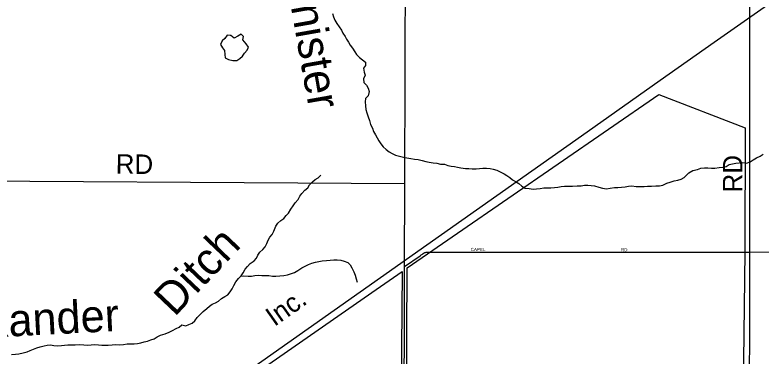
# Model space of a CAD drawing. Extents: x 1857828 to 2277390, y 930619 to 1324581.
# Drawn here: x 2094171 to 2105707, y 1198849 to 1204120 of the extents above; entities that cross this region are included whole.
import ezdxf

# ---------------------------------------------------------------- set-up
doc = ezdxf.new("R2010")
doc.units = 0
for name, color, linetype in [('GM_X_City_Street', 7, 'Continuous'), ('GM_X_City_Street_Text', 7, 'Continuous'), ('GM_X_Corporation', 7, 'Continuous'), ('GM_X_County_Road', 7, 'Continuous'), ('GM_X_County_Road_Text', 7, 'Continuous'), ('GM_X_Minor_Lake', 7, 'Continuous'), ('GM_X_Minor_River', 7, 'Continuous'), ('GM_X_Minor_River_Text', 7, 'Continuous'), ('GM_X_Rail_Line', 7, 'Continuous'), ('GM_X_Rail_Line_Text', 7, 'Continuous'), ('GM_X_State_Route', 7, 'Continuous'), ('GM_X_Township_Road', 7, 'Continuous'), ('GM_X_Township_Road_Text', 7, 'Continuous')]:
    doc.layers.add(name, color=color, linetype=linetype)

msp = doc.modelspace()

# ---------------------------------------------------------------- linework, layer by layer
at = {"layer": 'GM_X_City_Street'}
msp.add_lwpolyline([(2100700, 1200455), (2100701, 1200455), (2105430, 1200454)], dxfattribs=at)
at = {"layer": 'GM_X_Corporation'}
for points in [[(2100217, 1195964), (2100237, 1200212), (2104127, 1202892), (2105459, 1202376), (2105458, 1200454), (2105400, 1195846)], [(2094645, 1196326), (2099755, 1199879), (2100157, 1200157), (2100120, 1196003)]]:
    msp.add_lwpolyline(points, dxfattribs=at)
at = {"layer": 'GM_X_County_Road'}
msp.add_lwpolyline([(2105437, 1193358), (2105437, 1193358), (2105448, 1193382), (2105501, 1193495), (2105511, 1193523), (2105517, 1193557), (2105523, 1193619), (2105522, 1194091), (2105534, 1200454), (2105534, 1204452), (2105535, 1206588), (2105535, 1207623)], dxfattribs=at)
at = {"layer": 'GM_X_Minor_Lake'}
for points in [[(2097563, 1203761), (2097511, 1203802), (2097452, 1203806), (2097415, 1203756), (2097375, 1203721), (2097349, 1203661), (2097381, 1203609), (2097411, 1203569), (2097414, 1203509), (2097420, 1203458), (2097474, 1203433)], [(2097474, 1203433), (2097539, 1203413), (2097601, 1203415), (2097649, 1203446), (2097687, 1203482), (2097718, 1203528), (2097762, 1203573), (2097782, 1203623), (2097744, 1203675), (2097697, 1203737), (2097707, 1203787), (2097667, 1203823), (2097615, 1203793), (2097563, 1203761)], [(2097474, 1203433), (2097539, 1203413), (2097601, 1203415), (2097649, 1203446), (2097687, 1203482), (2097718, 1203528), (2097762, 1203573), (2097782, 1203623), (2097744, 1203675), (2097697, 1203737), (2097707, 1203787), (2097667, 1203823), (2097615, 1203793), (2097562, 1203760)], [(2097508, 1203799), (2097507, 1203800)]]:
    msp.add_lwpolyline(points, dxfattribs=at)
at = {"layer": 'GM_X_Minor_River'}
for points in [[(2099079, 1204140), (2099097, 1204090), (2099117, 1204040), (2099150, 1203988), (2099186, 1203934), (2099218, 1203884), (2099243, 1203838), (2099275, 1203788), (2099299, 1203744), (2099327, 1203698), (2099354, 1203651), (2099388, 1203607), (2099424, 1203551), (2099453, 1203507), (2099499, 1203463), (2099543, 1203424), (2099590, 1203390), (2099592, 1203339), (2099562, 1203297), (2099570, 1203237), (2099587, 1203189), (2099559, 1203132), (2099565, 1203078), (2099607, 1203032), (2099632, 1202986), (2099646, 1202936), (2099634, 1202872), (2099590, 1202829), (2099587, 1202775), (2099589, 1202717), (2099597, 1202657), (2099613, 1202608), (2099630, 1202544), (2099652, 1202488), (2099670, 1202426), (2099701, 1202370), (2099717, 1202320), (2099747, 1202266), (2099772, 1202220), (2099796, 1202172), (2099830, 1202128), (2099865, 1202084), (2099911, 1202040), (2099957, 1202006), (2100005, 1201978), (2100054, 1201952), (2100116, 1201936), (2100176, 1201924), (2100232, 1201913), (2100294, 1201903), (2100347, 1201891)], [(2100347, 1201891), (2100405, 1201886), (2100467, 1201870), (2100523, 1201856), (2100577, 1201844), (2100636, 1201835), (2100694, 1201827), (2100750, 1201815), (2100814, 1201813), (2100862, 1201792), (2100913, 1201784), (2100965, 1201780), (2101013, 1201766), (2101067, 1201756), (2101135, 1201745), (2101191, 1201745), (2101242, 1201741), (2101300, 1201744), (2101354, 1201746), (2101404, 1201752), (2101460, 1201753), (2101516, 1201749), (2101566, 1201735), (2101623, 1201719), (2101683, 1201689), (2101733, 1201666), (2101777, 1201640), (2101824, 1201610), (2101866, 1201570), (2101918, 1201540), (2101964, 1201514), (2102007, 1201472), (2102057, 1201444), (2102119, 1201439), (2102181, 1201429), (2102237, 1201431), (2102291, 1201440), (2102348, 1201448), (2102402, 1201450), (2102454, 1201450), (2102512, 1201453), (2102566, 1201457), (2102618, 1201469), (2102670, 1201472), (2102720, 1201472), (2102789, 1201476), (2102863, 1201477), (2102923, 1201481), (2102977, 1201489), (2103029, 1201492), (2103079, 1201486), (2103131, 1201478), (2103198, 1201458), (2103256, 1201443), (2103316, 1201435), (2103372, 1201441), (2103442, 1201452), (2103492, 1201452), (2103550, 1201458), (2103603, 1201463), (2103655, 1201475), (2103711, 1201477), (2103775, 1201470), (2103841, 1201468), (2103899, 1201468), (2103953, 1201472), (2104015, 1201473), (2104080, 1201479), (2104138, 1201480), (2104190, 1201492), (2104250, 1201520), (2104302, 1201535), (2104362, 1201555), (2104418, 1201569), (2104470, 1201584), (2104518, 1201608), (2104556, 1201642), (2104592, 1201681), (2104654, 1201715), (2104722, 1201730), (2104776, 1201752), (2104830, 1201758), (2104884, 1201757), (2104940, 1201753), (2104992, 1201751), (2105059, 1201762), (2105113, 1201768), (2105169, 1201780), (2105211, 1201809), (2105263, 1201819), (2105315, 1201829), (2105367, 1201833), (2105425, 1201838), (2105483, 1201828), (2105537, 1201848), (2105583, 1201881), (2105635, 1201911), (2105691, 1201938), (2105741, 1201966)], [(2096116, 1199055), (2096170, 1199067), (2096220, 1199079), (2096274, 1199098), (2096324, 1199114), (2096372, 1199145), (2096424, 1199171), (2096496, 1199193), (2096558, 1199216), (2096606, 1199242), (2096662, 1199273), (2096712, 1199297), (2096754, 1199333), (2096813, 1199316), (2096859, 1199336), (2096909, 1199356), (2096953, 1199395), (2096988, 1199443), (2097038, 1199496), (2097082, 1199540), (2097136, 1199582), (2097178, 1199619), (2097220, 1199649), (2097272, 1199670), (2097318, 1199700), (2097364, 1199738), (2097418, 1199767), (2097462, 1199795), (2097500, 1199844), (2097530, 1199886), (2097557, 1199940), (2097587, 1199995), (2097625, 1200049), (2097667, 1200089), (2097701, 1200136), (2097731, 1200194), (2097766, 1200231), (2097806, 1200277), (2097870, 1200320), (2097906, 1200360), (2097926, 1200406), (2097958, 1200457), (2098002, 1200497), (2098042, 1200539), (2098067, 1200590), (2098085, 1200638), (2098111, 1200684), (2098149, 1200725), (2098173, 1200779), (2098206, 1200854), (2098234, 1200900), (2098280, 1200942), (2098326, 1200975), (2098364, 1201019), (2098398, 1201059), (2098436, 1201118), (2098472, 1201170), (2098503, 1201219), (2098549, 1201267), (2098577, 1201319), (2098609, 1201360), (2098651, 1201412), (2098697, 1201447), (2098723, 1201495), (2098773, 1201539), (2098812, 1201576), (2098858, 1201602), (2098898, 1201645)], [(2097659, 1200082), (2097711, 1200088), (2097775, 1200086), (2097831, 1200084), (2097881, 1200093), (2097938, 1200097), (2097990, 1200095), (2098044, 1200093), (2098098, 1200092), (2098154, 1200086), (2098206, 1200084), (2098266, 1200087), (2098326, 1200093), (2098385, 1200105), (2098433, 1200122), (2098491, 1200142), (2098543, 1200172), (2098605, 1200215), (2098657, 1200239), (2098709, 1200264), (2098759, 1200282), (2098819, 1200298), (2098869, 1200311), (2098923, 1200323), (2098987, 1200325), (2099043, 1200332), (2099103, 1200334), (2099155, 1200338), (2099211, 1200329), (2099260, 1200313), (2099318, 1200293), (2099356, 1200257), (2099380, 1200213), (2099411, 1200151), (2099429, 1200099), (2099445, 1200045), (2099462, 1199990)], [(2094116, 1198874), (2094178, 1198878), (2094232, 1198884), (2094299, 1198899), (2094359, 1198917), (2094407, 1198937), (2094459, 1198954), (2094509, 1198974), (2094563, 1198992), (2094621, 1199007), (2094671, 1199017), (2094723, 1199021), (2094775, 1199012), (2094833, 1199006), (2094889, 1199012), (2094940, 1199018), (2094990, 1199021), (2095046, 1199023), (2095102, 1199023), (2095164, 1199026), (2095234, 1199024), (2095288, 1199018), (2095350, 1199021), (2095403, 1199027), (2095461, 1199021), (2095513, 1199020), (2095565, 1199020), (2095615, 1199020), (2095673, 1199024), (2095731, 1199029), (2095792, 1199021), (2095852, 1199027), (2095904, 1199036), (2095956, 1199038), (2096014, 1199040), (2096064, 1199045), (2096116, 1199055)]]:
    msp.add_lwpolyline(points, dxfattribs=at)
at = {"layer": 'GM_X_Rail_Line'}
msp.add_lwpolyline([(2091812, 1194433), (2092566, 1194963), (2095178, 1196795), (2095750, 1197196), (2100223, 1200345), (2103018, 1202313), (2104149, 1203110), (2104981, 1203698), (2105547, 1204094), (2106602, 1204838), (2107581, 1205528), (2108130, 1205915), (2108437, 1206132), (2110086, 1207290), (2111449, 1208250), (2112024, 1208655), (2112806, 1209205), (2113703, 1209836), (2115701, 1211242)], dxfattribs=at)
at = {"layer": 'GM_X_State_Route'}
msp.add_lwpolyline([(2100187, 1197398), (2100196, 1200232), (2100200, 1201514), (2100216, 1206678)], dxfattribs=at)
at = {"layer": 'GM_X_Township_Road'}
for points in [[(2091912, 1201565), (2100200, 1201514)], [(2100196, 1200232), (2100434, 1200398), (2100454, 1200413), (2100471, 1200425), (2100484, 1200433), (2100499, 1200443), (2100509, 1200447), (2100519, 1200451), (2100531, 1200453), (2100543, 1200455), (2100598, 1200456), (2100700, 1200455)], [(2105430, 1200454), (2105430, 1200454), (2105534, 1200454)], [(2105534, 1200454), (2108394, 1200460), (2109540, 1200489), (2110148, 1200491)]]:
    msp.add_lwpolyline(points, dxfattribs=at)

# ---------------------------------------------------------------- texts
at = {"layer": 'GM_X_City_Street_Text'}
for s, p in [('CAPEL', (2101218, 1200471)), ('RD', (2103541, 1200467))]:
    msp.add_text(s, height=50, rotation=0, dxfattribs=at).set_placement(p)
at = {"layer": 'GM_X_County_Road_Text'}
msp.add_text('RD', height=300, rotation=90, dxfattribs=at).set_placement((2105417, 1201377))
at = {"layer": 'GM_X_Minor_River_Text'}
for s, rotation, p in [('Bannister', 279.9911, (2098229, 1205424)), ('Ditch', 46.4614, (2096637, 1199444)), ('Alexander', 2.9765, (2092783, 1199083))]:
    msp.add_text(s, height=500.3, rotation=rotation, dxfattribs=at).set_placement(p)
at = {"layer": 'GM_X_Rail_Line_Text'}
msp.add_text('Inc.', height=299, rotation=35.1851, dxfattribs=at).set_placement((2098183, 1199298))
at = {"layer": 'GM_X_Township_Road_Text'}
msp.add_text('RD', height=300, rotation=359.5063, dxfattribs=at).set_placement((2095728, 1201667))

doc.saveas('drawing.dxf')
